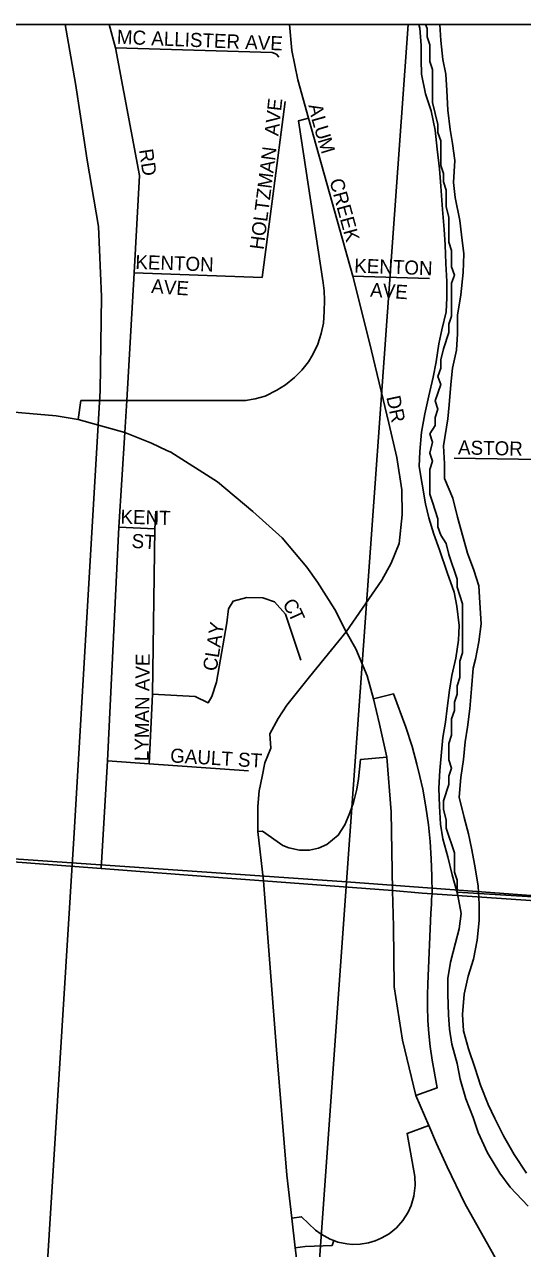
# Model space of a CAD drawing. Extents: x 0 to 34, y 0 to 22.
# Drawn here: x 3.162 to 3.497, y 20.075 to 20.9 of the extents above; entities that cross this region are included whole.
import ezdxf

# ---------------------------------------------------------------- set-up
doc = ezdxf.new("R2010")
doc.units = 0
for name, color, linetype in [('GM_X_City_Street', 7, 'Continuous'), ('GM_X_City_Street_Text', 7, 'Continuous'), ('GM_X_Corporation', 7, 'Continuous'), ('GM_X_Interchange_Ramps', 7, 'Continuous'), ('GM_X_Interstate_Route', 7, 'Continuous'), ('GM_X_Major_River', 7, 'Continuous'), ('GM_X_Rail_Line', 7, 'Continuous'), ('GM_X_Section', 7, 'Continuous'), ('GM_X_US_Route', 7, 'Continuous')]:
    doc.layers.add(name, color=color, linetype=linetype)

msp = doc.modelspace()

# ---------------------------------------------------------------- linework, layer by layer
at = {"layer": 'GM_X_City_Street'}
for points in [[(3.21336, 20.3314), (3.2178, 20.40374), (3.22544, 20.56123), (3.22945, 20.62501), (3.23069, 20.64659), (3.23563, 20.73267), (3.23939, 20.79827), (3.22315, 20.88422), (3.2189, 20.9)], [(3.32285, 20.32302), (3.31907, 20.35623), (3.31907, 20.373), (3.31989, 20.38368), (3.32187, 20.39338), (3.32384, 20.40242), (3.32778, 20.41229), (3.32711, 20.42195), (3.33272, 20.43236), (3.33851, 20.44138), (3.35393, 20.4604), (3.37856, 20.49083), (3.40257, 20.52548), (3.40898, 20.53709), (3.41419, 20.55031), (3.41619, 20.56954), (3.41613, 20.58654), (3.41274, 20.60834), (3.40736, 20.63127), (3.39434, 20.68561), (3.38316, 20.7305), (3.3532, 20.83679), (3.34592, 20.86265), (3.34185, 20.88247), (3.34048, 20.9)], [(3.22315, 20.88422), (3.3288, 20.8812), (3.3316, 20.87998), (3.33321, 20.87787)], [(3.32911, 20.78423), (3.33743, 20.84806)], [(3.32199, 20.72951), (3.32911, 20.78423), (3.32911, 20.78423)], [(3.23563, 20.73267), (3.32199, 20.72951)], [(3.38316, 20.7305), (3.43467, 20.72887)], [(3.45144, 20.60772), (3.53815, 20.60633)], [(3.24591, 20.40193), (3.24794, 20.4487), (3.24963, 20.56018), (3.25024, 20.57196)], [(3.22544, 20.56123), (3.24963, 20.56018)], [(3.24794, 20.4487), (3.27671, 20.44724), (3.28561, 20.44295), (3.28796, 20.44709), (3.29115, 20.45691), (3.29813, 20.49679), (3.29918, 20.50624), (3.30233, 20.51149), (3.31165, 20.51379), (3.32237, 20.51377), (3.33025, 20.51106), (3.3376, 20.50266), (3.3481, 20.47159)], [(3.2178, 20.40374), (3.24591, 20.40193), (3.31282, 20.39717)], [(3.34427, 20.0757), (3.34189, 20.09575), (3.33848, 20.12468), (3.33161, 20.20922), (3.32777, 20.25842), (3.32285, 20.32302)], [(3.34719, 20.04995), (3.34487, 20.07052), (3.34427, 20.0757)]]:
    msp.add_lwpolyline(points, dxfattribs=at)
at = {"layer": 'GM_X_Corporation'}
msp.add_line((4.43361, 20.9), (3.43213, 20.9), dxfattribs=at)
msp.add_lwpolyline([(3.43213, 20.9), (3.43304, 20.89729), (3.43304, 20.89176), (3.43488, 20.88622), (3.43488, 20.87515), (3.43673, 20.86961), (3.43673, 20.84747), (3.44042, 20.8327), (3.44042, 20.82717), (3.44226, 20.82163), (3.44226, 20.80502), (3.44411, 20.79948), (3.44411, 20.79395), (3.44595, 20.78841), (3.44595, 20.77734), (3.4478, 20.76996), (3.4478, 20.75335), (3.44964, 20.74781), (3.44964, 20.74227), (3.44964, 20.73674), (3.45149, 20.7312), (3.44964, 20.72566), (3.44964, 20.70352), (3.4478, 20.69798), (3.4478, 20.69245), (3.44411, 20.68137), (3.44226, 20.67399), (3.44226, 20.66846), (3.44042, 20.66292), (3.44226, 20.65738), (3.43857, 20.64631), (3.44042, 20.64077), (3.43857, 20.63524), (3.43857, 20.6297), (3.43488, 20.62416), (3.43673, 20.61863), (3.43488, 20.61125), (3.43673, 20.60571), (3.43488, 20.60017), (3.43488, 20.58356), (3.43673, 20.57803), (3.43857, 20.57249), (3.44042, 20.56695), (3.44042, 20.56141), (3.44226, 20.55588), (3.44595, 20.55034), (3.4478, 20.54296), (3.45333, 20.52635), (3.45333, 20.52081), (3.45702, 20.50974), (3.45702, 20.49313), (3.45702, 20.47652), (3.45518, 20.47098), (3.45518, 20.45991), (3.45333, 20.45437), (3.45333, 20.44884), (3.45149, 20.4433), (3.45149, 20.43776), (3.44964, 20.43223), (3.44964, 20.42116), (3.44779, 20.41562), (3.44779, 20.41008), (3.44779, 20.40454), (3.44964, 20.39901), (3.44779, 20.39347), (3.44779, 20.38793), (3.4441, 20.37686), (3.4441, 20.37132), (3.44595, 20.36394), (3.44595, 20.3584), (3.45148, 20.34179), (3.45148, 20.32888), (3.45333, 20.32334), (3.45333, 20.3178), (3.45333, 20.31533), (3.7522, 20.29692)], dxfattribs=at)
at = {"layer": 'GM_X_Interchange_Ramps'}
for points in [[(3.3532, 20.83679), (3.34639, 20.835), (3.3631, 20.72597), (3.36365, 20.72063), (3.36397, 20.71428), (3.36374, 20.70654), (3.36318, 20.69877), (3.36178, 20.69168), (3.35949, 20.6847), (3.35615, 20.67763), (3.35317, 20.67279), (3.34864, 20.66697), (3.34381, 20.66206), (3.33772, 20.65723), (3.33187, 20.65364), (3.32406, 20.64962), (3.31717, 20.64769), (3.31083, 20.64663), (3.23069, 20.64659), (3.19984, 20.64658), (3.19799, 20.63392)], [(3.43645, 20.31414), (3.43629, 20.32625), (3.43594, 20.33783), (3.43514, 20.34947), (3.43397, 20.36072), (3.43225, 20.37289), (3.43013, 20.38465), (3.42827, 20.39334), (3.42626, 20.40162), (3.42298, 20.41343), (3.41878, 20.42651), (3.41049, 20.44889), (3.39701, 20.44573)], [(3.40604, 20.40621), (3.38829, 20.4048), (3.38685, 20.39179), (3.38566, 20.38485), (3.38342, 20.37582), (3.38107, 20.36871), (3.37777, 20.36071), (3.37317, 20.35365), (3.36546, 20.3475), (3.35991, 20.34504), (3.35389, 20.34367), (3.34721, 20.34357), (3.33993, 20.34512), (3.33581, 20.34686), (3.3221, 20.35639), (3.31907, 20.35623)], [(3.4256, 20.17846), (3.43993, 20.18353), (3.4365, 20.20211), (3.43517, 20.21131), (3.43424, 20.22009), (3.43363, 20.22889), (3.43333, 20.23828), (3.43335, 20.24604), (3.43363, 20.25365), (3.43567, 20.30116), (3.43601, 20.30732), (3.43613, 20.31069), (3.43645, 20.31414)], [(3.43426, 20.15803), (3.41962, 20.15284), (3.42476, 20.12381), (3.42506, 20.11779), (3.42421, 20.11044), (3.42241, 20.10432), (3.42035, 20.09974), (3.4167, 20.09404), (3.4124, 20.08924), (3.40749, 20.08525), (3.40221, 20.08215), (3.39804, 20.08039), (3.39351, 20.07906), (3.38791, 20.07817), (3.38274, 20.07803), (3.37906, 20.07834), (3.37299, 20.0796), (3.37024, 20.0806), (3.36774, 20.08151), (3.36166, 20.08485), (3.35788, 20.0877), (3.34854, 20.09665), (3.34189, 20.09575)], [(3.37024, 20.0806), (3.36905, 20.07732), (3.35099, 20.0766), (3.34427, 20.0757)]]:
    msp.add_lwpolyline(points, dxfattribs=at)
at = {"layer": 'GM_X_Interstate_Route'}
for points in [[(2.6, 20.67763), (2.73051, 20.66916), (2.76497, 20.66726), (2.89892, 20.65894), (3.10065, 20.64344), (3.1831, 20.63639), (3.19799, 20.63392), (3.22945, 20.62501), (3.24734, 20.61795), (3.25782, 20.61301)], [(3.25782, 20.61301), (3.26051, 20.61173), (3.29192, 20.59192), (3.31569, 20.57183), (3.33549, 20.554), (3.35213, 20.53429), (3.35934, 20.52428), (3.37094, 20.50586), (3.37856, 20.49083)], [(3.37856, 20.49083), (3.38496, 20.47942), (3.39265, 20.46115), (3.39701, 20.44573), (3.40097, 20.42856), (3.40604, 20.40621), (3.40884, 20.36955), (3.40982, 20.31645)], [(3.40982, 20.31645), (3.41048, 20.29227), (3.41081, 20.25146), (3.41642, 20.21556), (3.4256, 20.17846), (3.43426, 20.15803), (3.43941, 20.146), (3.4467, 20.13029), (3.45848, 20.10561), (3.49544, 20.04006), (3.74165, 19.63209), (3.85961, 19.42144), (3.94621, 19.29429), (3.9931, 19.25309), (4.01013, 19.24202), (4.02755, 19.23284)]]:
    msp.add_lwpolyline(points, dxfattribs=at)
at = {"layer": 'GM_X_Major_River'}
for points in [[(3.42762, 20.9), (3.42825, 20.89753), (3.42901, 20.88577), (3.42901, 20.87629), (3.42938, 20.86643), (3.43203, 20.85316), (3.43581, 20.84178), (3.43846, 20.82889), (3.43997, 20.81599)], [(3.44165, 20.9), (3.44226, 20.88919), (3.44377, 20.8763), (3.44566, 20.86644), (3.44642, 20.85544), (3.44717, 20.84217), (3.44869, 20.82927), (3.4502, 20.81979), (3.45171, 20.80841), (3.45095, 20.79362), (3.45208, 20.78338), (3.45511, 20.76783), (3.45624, 20.75835), (3.45775, 20.74545), (3.45737, 20.73294), (3.45585, 20.71776), (3.45358, 20.70411), (3.45358, 20.69159), (3.45282, 20.68059), (3.45016, 20.66845), (3.44902, 20.65745), (3.44789, 20.6438), (3.44713, 20.63431), (3.44409, 20.61611), (3.44485, 20.60397), (3.44484, 20.59411), (3.45052, 20.58083), (3.45355, 20.56794), (3.45733, 20.55429), (3.46036, 20.54367), (3.46452, 20.53229), (3.46792, 20.52167), (3.46868, 20.51029), (3.46943, 20.49626), (3.46792, 20.48412), (3.46564, 20.47236)], [(3.43997, 20.81599), (3.44148, 20.80272), (3.44224, 20.79096), (3.44337, 20.77541), (3.44451, 20.76176), (3.44526, 20.75152), (3.44563, 20.739), (3.44639, 20.72686), (3.44639, 20.71586), (3.44601, 20.70638), (3.44298, 20.69424), (3.44108, 20.68476), (3.43918, 20.67262), (3.43729, 20.66238), (3.43426, 20.64986), (3.4316, 20.63772), (3.42933, 20.6252), (3.42819, 20.61231), (3.42781, 20.60206), (3.4297, 20.59031), (3.43197, 20.57703), (3.43424, 20.56755), (3.43764, 20.55655), (3.44143, 20.54593), (3.44672, 20.53077), (3.45126, 20.51749), (3.45316, 20.50801), (3.45467, 20.49511), (3.45429, 20.48525), (3.45239, 20.47311), (3.44974, 20.46135), (3.44822, 20.45149), (3.4467, 20.43935), (3.44556, 20.42987), (3.44367, 20.41963), (3.44253, 20.40711), (3.44177, 20.39725), (3.44101, 20.38549), (3.44138, 20.37335), (3.44214, 20.36121), (3.44365, 20.35135), (3.44706, 20.33921), (3.45008, 20.32708), (3.45349, 20.31418), (3.45613, 20.30091), (3.45462, 20.29066), (3.45234, 20.28118), (3.44893, 20.26828), (3.44704, 20.25728), (3.44703, 20.24666), (3.44741, 20.23263), (3.44816, 20.22314), (3.44968, 20.2129), (3.45346, 20.2), (3.45535, 20.18938), (3.45913, 20.17611), (3.46405, 20.1636), (3.46746, 20.15335), (3.47389, 20.1397), (3.48222, 20.12605), (3.48903, 20.11657), (3.50114, 20.10368)], [(3.46564, 20.47236), (3.46413, 20.46629), (3.46298, 20.45226), (3.46185, 20.43898), (3.46033, 20.42646), (3.45881, 20.4166), (3.45767, 20.40484), (3.45578, 20.3927), (3.45464, 20.37942), (3.45804, 20.36577), (3.46107, 20.35477), (3.46296, 20.34491), (3.46523, 20.33315), (3.4675, 20.3195), (3.46825, 20.30736), (3.46825, 20.29636), (3.46673, 20.28308), (3.46446, 20.27019), (3.46067, 20.2588), (3.45801, 20.24667), (3.45688, 20.23301), (3.45763, 20.22201), (3.46103, 20.20987), (3.46558, 20.1966), (3.46898, 20.18522), (3.47428, 20.17232), (3.47882, 20.16284), (3.4845, 20.15109), (3.49169, 20.13857), (3.50001, 20.12606)]]:
    msp.add_lwpolyline(points, dxfattribs=at)
at = {"layer": 'GM_X_Rail_Line'}
for points in [[(3.19954, 20.83827), (3.1962, 20.86019), (3.18924, 20.9)], [(3.24228, 18.42761), (3.26853, 18.74288), (3.31378, 19.28503), (3.31089, 19.33131), (3.30511, 19.36506), (3.29355, 19.39591), (3.28103, 19.43351), (3.24731, 19.49618), (3.20203, 19.5791), (3.18855, 19.60803), (3.17892, 19.63309), (3.17025, 19.66588), (3.16543, 19.70251), (3.16255, 19.74108), (3.16448, 19.86064), (3.19533, 20.35523), (3.21268, 20.65312), (3.21364, 20.71674), (3.21171, 20.76398), (3.20409, 20.80854), (3.19954, 20.83827)]]:
    msp.add_lwpolyline(points, dxfattribs=at)
at = {"layer": 'GM_X_Section'}
for p, q in [((3.42043, 20.9), (2.91277, 20.9)), ((3.92586, 20.9), (3.42043, 20.9))]:
    msp.add_line(p, q, dxfattribs=at)
for points in [[(2.91277, 20.9), (2.87497, 20.35724), (3.37876, 20.32228), (3.42043, 20.9)], [(3.42043, 20.9), (3.37876, 20.32228), (3.88174, 20.28496), (3.92586, 20.9)]]:
    msp.add_lwpolyline(points, dxfattribs=at)
for points in [[(3.37876, 20.32228), (3.30645, 19.30967), (2.80475, 19.34047), (2.87497, 20.35724)], [(3.88174, 20.28496), (3.81078, 19.27405), (3.30645, 19.30967), (3.37876, 20.32228)]]:
    msp.add_lwpolyline(points, close=True, dxfattribs=at)
at = {"layer": 'GM_X_US_Route'}
for points in [[(2.6, 20.37463), (2.63793, 20.37192), (2.69986, 20.3675), (2.7554, 20.36382), (2.79568, 20.36102), (2.81574, 20.35938), (2.87689, 20.3556), (2.97135, 20.34866), (3.10535, 20.33946), (3.12146, 20.33831), (3.21336, 20.3314), (3.29548, 20.32511)], [(3.29548, 20.32511), (3.32285, 20.32302), (3.40982, 20.31645), (3.4298, 20.31472)], [(3.4298, 20.31472), (3.43645, 20.31414), (3.46342, 20.3125), (3.53904, 20.30724), (3.54891, 20.30657)]]:
    msp.add_lwpolyline(points, dxfattribs=at)

# ---------------------------------------------------------------- texts
at = {"layer": 'GM_X_City_Street_Text'}
for s, height, rotation, p in [('MC ALLISTER AVE', 0.0094697, 357.67164, (3.2239, 20.88701)), ('AVE', 0.00947, 83.88779, (3.33289, 20.82459)), ('A', 0.00947, 282.22299, (3.35308, 20.84554)), ('L', 0.00947, 285.79143, (3.355, 20.83677)), ('U', 0.00947, 286.67544, (3.35686, 20.8302)), ('HOLTZMAN', 0.00947, 82.69748, (3.32288, 20.74789)), ('M', 0.00947, 286.69982, (3.35925, 20.82221)), ('RD', 0.00947, 278.52596, (3.23891, 20.81549)), ('CREEK', 0.00947, 285.2568, (3.36721, 20.79486)), ('KENTON', 0.00947, 357.99152, (3.23638, 20.73534)), ('KENTON', 0.00947, 357.99152, (3.38388, 20.73284)), ('AVE', 0.00947, 356.05688, (3.24699, 20.71909)), ('AVE', 0.00947, 356.05688, (3.39449, 20.71658)), ('DR', 0.00947, 281.88403, (3.40557, 20.64893)), ('ASTOR', 0.00947, 358.75536, (3.45386, 20.61034)), ('KENT', 0.00947, 358.45264, (3.22637, 20.56367)), ('ST', 0.00947, 356.42622, (3.23375, 20.54741)), ('C', 0.00947, 306.13632, (3.33509, 20.509)), ('T', 0.00947, 294.38969, (3.33926, 20.50338)), ('CLAY', 0.00947, 81.03268, (3.29123, 20.46384)), ('LYMAN AVE', 0.00947, 89.3101, (3.24538, 20.40358)), ('GAULT ST', 0.00947, 356.58516, (3.25976, 20.40284))]:
    msp.add_text(s, height=height, rotation=rotation, dxfattribs=at).set_placement(p)

doc.saveas('drawing.dxf')
